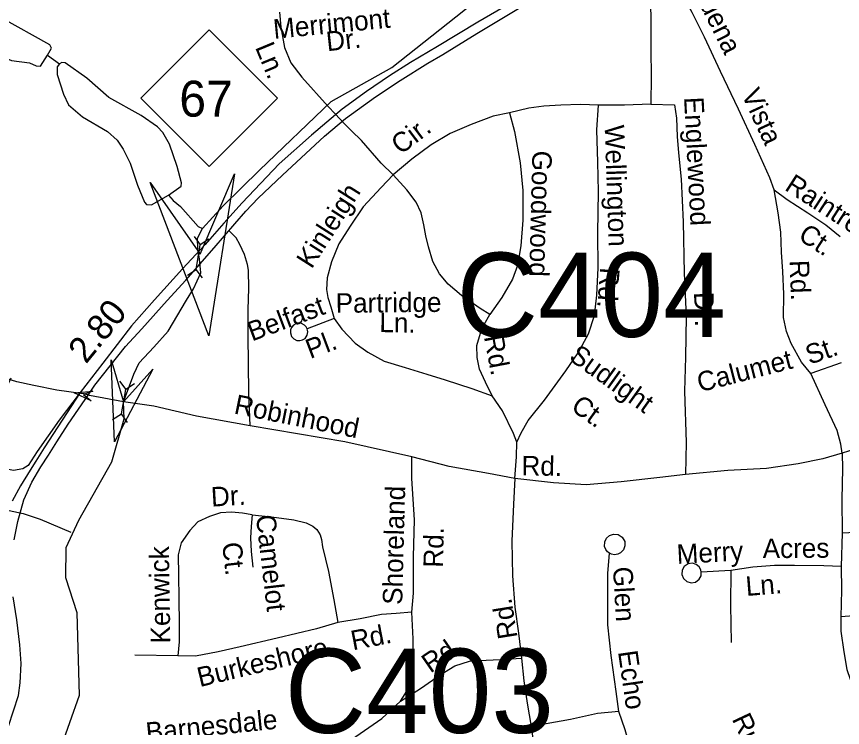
# Model space of a CAD drawing. Extents: x 1547597 to 1699558, y 810033 to 920809.
# Drawn here: x 1614133 to 1618156, y 860880 to 864342 of the extents above; entities that cross this region are included whole.
import ezdxf

# ---------------------------------------------------------------- set-up
doc = ezdxf.new("R2010")
doc.units = 0
for name, color, linetype in [('Exist Hydrographic Creek Single Shore', 7, 'Continuous'), ('Exist Hydrographic Misc Water Feature', 7, 'Continuous'), ('Exist Road Non-System Type 51', 7, 'Continuous'), ('Exist Road Non-System Type 51 Label', 7, 'Continuous'), ('Exist Road Primary Interstate Ramp 1 Lane Attributed', 7, 'Continuous'), ('Exist Road Primary NC Divided Attributed', 7, 'Continuous'), ('Exist Road Primary NC Service Mileage Hundredths English Label', 7, 'Continuous'), ('Exist Road Primary NC Shield CELL', 7, 'Continuous'), ('Exist Road Primary NC Shield Number Label', 7, 'Continuous'), ('Exist Road Primary NC UnDivided 4 Lane Attributed', 7, 'Continuous'), ('Exist Road Secondary Structure Culvert Attributed CELL', 7, 'Continuous'), ('Exist Road Secondary Structure Culvert CELL', 7, 'Continuous'), ('Exist Road Secondary Structure Culvert Number Label', 7, 'Continuous'), ('Exist Road Secondary Structure Standard Bridge Attributed CELL', 7, 'Continuous')]:
    doc.layers.add(name, color=color, linetype=linetype)

msp = doc.modelspace()

# ---------------------------------------------------------------- linework, layer by layer
at = {"layer": 'Exist Hydrographic Creek Single Shore'}
msp.add_lwpolyline([(1614203.9, 860371.1), (1614439.9, 861036.9), (1614428.1, 861438.6), (1614372.7, 861607.8), (1614374.7, 861755.6), (1614435.7, 861889), (1614597.7, 862172.7), (1614656.9, 862383.5), (1614654.1, 862466.2), (1614704.6, 862600.1), (1614730.1, 862656.1), (1614801.7, 862731.2), (1614871.8, 862810.6), (1614961.1, 862960.1), (1614994.4, 863016.8), (1615031.2, 863094.7), (1615023.5, 863159.9), (1615015.1, 863210.4), (1615014.2, 863262.7), (1615039, 863309.4), (1615138.8, 863420.8), (1615316.8, 863594.4), (1615666, 863928.5), (1615961.2, 864094.7), (1616631.7, 864626.6)], dxfattribs=at)
at = {"layer": 'Exist Hydrographic Misc Water Feature'}
msp.add_line((1614283, 864153.7), (1614341.4, 864112.2), dxfattribs=at)
for points in [[(1614025.5, 864322.3), (1614007.7, 864300.7), (1614008.5, 864258.6), (1614038.7, 864196.6), (1614085.6, 864137.4), (1614108.6, 864128.1), (1614195.4, 864117.3), (1614229.1, 864102.7), (1614249.7, 864101.3), (1614283, 864153.7)], [(1614283, 864153.7), (1614302.4, 864188), (1614295.7, 864205.2), (1614056.1, 864337.8), (1614041.5, 864335.4), (1614025.5, 864322.3)], [(1614341.4, 864112.2), (1614330.6, 864096.5), (1614330.6, 864059.6), (1614362, 863963.7), (1614386.5, 863912.4), (1614453.6, 863853.4), (1614575.5, 863783), (1614622.5, 863740.5), (1614652.5, 863695.6), (1614687, 863627.5), (1614721.3, 863521.7), (1614756.3, 863437.7), (1614766.1, 863427.4), (1614790.4, 863425.8), (1614872.5, 863472.9)], [(1614872.5, 863472.9), (1614934.6, 863515.4), (1614936.6, 863532.6), (1614915.6, 863611.2), (1614878, 863720.9), (1614845.9, 863777.4), (1614819.2, 863804.7), (1614740.6, 863860.8), (1614582.1, 863947.9), (1614474.9, 864041.3), (1614368.9, 864116.1), (1614352.6, 864118.9), (1614341.4, 864112.2)], [(1614872.5, 863472.9), (1614895.6, 863446.5), (1614931.5, 863417.3), (1615018.1, 863319.8), (1615039, 863309.4)], [(1614012.5, 861969.5), (1614074.7, 861942.1), (1614164.6, 861921.3), (1614248.5, 861894.5), (1614396.8, 861830.2)]]:
    msp.add_lwpolyline(points, dxfattribs=at)
at = {"layer": 'Exist Road Non-System Type 51'}
for p, q in [((1615685.2, 863867.7), (1615732, 863818.3)), ((1615732, 863818.3), (1615747.6, 863801.9)), ((1615763.6, 863785.7), (1615747.6, 863801.9)), ((1615812.5, 863738), (1615763.6, 863785.7)), ((1615680.3, 862871.5), (1615547.6, 862821.8)), ((1618149.9, 862655.5), (1618001.3, 862603.9)), ((1618153.4, 861825.6), (1618149.2, 861663.8)), ((1617611.5, 861643.7), (1617467.4, 861636)), ((1614918.2, 861228.4), (1614708.5, 861231.7))]:
    msp.add_line(p, q, dxfattribs=at)
for points in [[(1617822.2, 863498.4), (1617801.1, 863556.7), (1617728, 863719.6), (1617648.8, 863890.9), (1617562.1, 864074.2), (1617482.9, 864241.5), (1617422.9, 864362.4), (1617382.2, 864436.9), (1617346.8, 864469.6), (1617315.1, 864486), (1617272.1, 864495.1), (1617237.5, 864488.2), (1617215, 864471.7), (1617222.9, 864349.6), (1617222.2, 864177.8), (1617224.1, 864051.7), (1617221.7, 863915.8)], [(1615413.2, 864363.1), (1615420.2, 864291), (1615438.3, 864190.7), (1615469.2, 864116.3), (1615521.9, 864047.6), (1615651.4, 863903.5), (1615685.2, 863867.7)], [(1614446.6, 862505.6), (1614329.1, 862523.1), (1614217.2, 862544.7), (1614133.5, 862563.2), (1614044.2, 862590.9), (1613935.7, 862631.7), (1613819, 862687.9), (1613672.2, 862750.6), (1613549.7, 862820.7), (1613357.7, 862914.2), (1613210.2, 862999.2), (1612999.3, 863141.9), (1612795.7, 863285.3), (1612578.7, 863437.2), (1612348.4, 863590), (1612119.4, 863746.1), (1611960.8, 863881.2), (1611782.8, 863992.3)], [(1616968.1, 863910), (1616880.1, 863913.4), (1616784.2, 863911.1), (1616700.3, 863906.4), (1616628.2, 863895.5), (1616533.9, 863873.2)], [(1616569.4, 862269.5), (1616590.1, 862315.1), (1616625.1, 862374.5), (1616704.6, 862473.1), (1616808.8, 862617.3), (1616868.2, 862704.3), (1616919.3, 862797.1), (1616947.1, 862887), (1616958.7, 862984.6), (1616965, 863118.6), (1616963.8, 863286.5), (1616967.2, 863490.3), (1616963.4, 863632.3), (1616960, 863790.3), (1616968.1, 863910)], [(1617221.7, 863915.8), (1617093.9, 863910), (1616968.1, 863910)], [(1617221.7, 863915.8), (1617337.7, 863912.1), (1617346.6, 863847.9), (1617351, 863757.9), (1617357.8, 863677.7), (1617369.6, 863549.6), (1617380.2, 863341.7), (1617384.1, 863091.7), (1617394.4, 862881.7), (1617390.7, 862683.7), (1617387, 862517.8), (1617394.4, 862267.2), (1617390.7, 862112.4)], [(1616533.9, 863873.2), (1616453.7, 863856.4), (1616347.2, 863816.1), (1616244.5, 863772), (1616151.7, 863717.4), (1616058.6, 863647.1), (1615967.6, 863570.5)], [(1616533.9, 863873.2), (1616558.5, 863782.8), (1616585.8, 863630.4), (1616599.6, 863494.2), (1616599.1, 863350.3), (1616589.2, 863224.7), (1616573.6, 863128.9), (1616548.5, 863063.4), (1616497, 862974.2), (1616437.7, 862891.2)], [(1615967.6, 863570.5), (1615908.6, 863627.5), (1615812.5, 863738)], [(1615967.6, 863570.5), (1615908.6, 863509.4), (1615821.2, 863414.9), (1615757.7, 863322), (1615702.3, 863235.1), (1615666.9, 863147.7), (1615645.7, 863070.1), (1615642.7, 863012.1), (1615648.2, 862974), (1615663.3, 862927.9), (1615680.3, 862871.5)], [(1616437.7, 862891.2), (1616390.3, 862919.9), (1616299.5, 862983.4), (1616234.4, 863038.6), (1616193.4, 863089), (1616160.4, 863149.5), (1616139.6, 863220), (1616126.5, 863274.1), (1616117.4, 863328.3), (1616104.4, 863386.4), (1616079.2, 863438.7), (1616034.2, 863497.5), (1615967.6, 863570.5)], [(1618001.3, 862603.9), (1617956.2, 862658.6), (1617905.8, 862749.5), (1617882.8, 862807.8), (1617868, 862875.9), (1617869.7, 862989.8), (1617865.5, 863099.9), (1617859.2, 863193.9), (1617854.8, 863291.8), (1617842.3, 863386.1), (1617822.2, 863498.4)], [(1617822.2, 863498.4), (1617885.5, 863451.3), (1617986.2, 863385.8), (1618075.1, 863328.4), (1618144.1, 863271.2)], [(1615270.2, 862348.2), (1615263.9, 862511.9), (1615260.8, 862789.2), (1615260.8, 862915.6), (1615263.9, 863017.2), (1615262, 863106.7), (1615257.7, 863134.3), (1615242.4, 863183.6), (1615219.7, 863232), (1615202.3, 863263.8), (1615167.7, 863298.4)], [(1615680.3, 862871.5), (1615717.5, 862819.1), (1615782.3, 862752), (1615843.5, 862707.1), (1615922.6, 862663.9), (1616026, 862632.2), (1616131.3, 862600.4), (1616220.8, 862573), (1616350, 862530.9), (1616449.3, 862495.3)], [(1616449.3, 862495.3), (1616416.4, 862561.8), (1616387.5, 862624.2), (1616376.5, 862682.3), (1616375.4, 862740.3), (1616392.4, 862800), (1616411.1, 862841.7), (1616437.7, 862891.2)], [(1615547.6, 862821.8), (1615543, 862830.7), (1615534.6, 862839.6), (1615520.7, 862846.5), (1615509, 862848.4), (1615493.5, 862845.5), (1615482.1, 862838.7), (1615472.7, 862827.9), (1615467.9, 862816.8), (1615466.6, 862801.4), (1615471.8, 862784.5), (1615482.8, 862772.5), (1615497.5, 862765.2), (1615512.2, 862763.8), (1615526.1, 862767.6), (1615537.9, 862774.9), (1615548.4, 862790.5), (1615551.1, 862806.5), (1615550.3, 862814.5), (1615547.6, 862821.8)], [(1618154.7, 862215.8), (1618147.4, 862259.7), (1618130.6, 862326.1), (1618070.7, 862451), (1618001.3, 862603.9)], [(1614488, 862496.6), (1614461.5, 862504.4), (1614446.6, 862505.6)], [(1615270.2, 862348.2), (1615009.1, 862396.7), (1614801.2, 862445), (1614654.1, 862466.2), (1614488, 862496.6)], [(1616569.4, 862269.5), (1616554, 862311.7), (1616500.1, 862422.4), (1616449.3, 862495.3)], [(1618782.2, 862400.9), (1618584.3, 862340.5), (1618339.4, 862274.6), (1618154.7, 862215.8)], [(1616058.4, 862197.6), (1615732, 862271.5), (1615270.2, 862348.2)], [(1616560.4, 862091.8), (1616568.1, 862197.5), (1616569.4, 862269.5)], [(1616058.3, 861441.2), (1616065.6, 861533.1), (1616066.4, 861711), (1616071, 861890.8), (1616058.4, 862092.8), (1616058.4, 862197.6)], [(1616560.4, 862091.8), (1616431, 862115.9), (1616239.8, 862151), (1616058.4, 862197.6)], [(1618154.7, 862215.8), (1618060.3, 862187.3), (1617939.6, 862164), (1617784.9, 862141.8), (1617597, 862130.8), (1617390.7, 862112.4)], [(1618154.7, 862215.8), (1618155.4, 862139.5), (1618153, 861991.7), (1618153.4, 861825.6)], [(1617390.7, 862112.4), (1617265.4, 862097.6), (1617077.6, 862075.5), (1616907.6, 862062.2), (1616747.8, 862070.6), (1616560.4, 862091.8)], [(1616560.4, 862091.8), (1616554, 861966.7), (1616545.2, 861787), (1616548.4, 861619), (1616559.9, 861464.9), (1616577.7, 861338.6), (1616591.6, 861216.5)], [(1615280.3, 861914.7), (1615233.9, 861923.4), (1615180.5, 861928.1), (1615126.6, 861925), (1615072.4, 861907.7), (1615016.1, 861880.6), (1614977.4, 861839.2), (1614934.6, 861779.8), (1614919.8, 861720.1), (1614922.2, 861622.2), (1614922.5, 861508.3), (1614924.5, 861382.4), (1614925.4, 861296.3), (1614918.2, 861228.4)], [(1615280.3, 861914.7), (1615275.4, 861858.7), (1615272.6, 861802.8), (1615275.5, 861736.9), (1615284.4, 861660.7)], [(1615280.3, 861914.7), (1615374, 861905.2), (1615483.7, 861891.5), (1615543.5, 861876.7), (1615575.2, 861860.3), (1615594.8, 861844.1), (1615611.5, 861818.7), (1615618.3, 861795.6), (1615623.5, 861759.6), (1615651.7, 861639.2), (1615677.5, 861501), (1615697.9, 861390.7)], [(1618529.7, 861866), (1618462.6, 861857.1), (1618366.6, 861838.5), (1618250.6, 861830.2), (1618153.4, 861825.6)], [(1617021.3, 861728.5), (1617011, 861735.9), (1617003.6, 861745.8), (1616996.7, 861761.2), (1616997.6, 861783.2), (1617005.7, 861801.4), (1617020.4, 861814.7), (1617039.8, 861821.5), (1617063.3, 861819.7), (1617083.3, 861806.3), (1617095.3, 861785.8), (1617096.2, 861763.6), (1617089.8, 861745.3), (1617074.3, 861729.8), (1617060.8, 861723.7), (1617045.5, 861721), (1617031, 861723.7), (1617021.3, 861728.5)], [(1617065.7, 860958.3), (1617054, 861054.6), (1617028.8, 861230.8), (1617013, 861379), (1617013.1, 861512.9), (1617012.8, 861629), (1617021.3, 861728.5)], [(1617467.4, 861636), (1617465.5, 861647.8), (1617457.7, 861661.8), (1617443.2, 861673.9), (1617424.5, 861679.7), (1617404.8, 861677.3), (1617385.3, 861664.1), (1617375, 861645.3), (1617373.9, 861624.9), (1617381.6, 861605.1), (1617397.5, 861590.6), (1617418.6, 861584.5), (1617439.8, 861588.1), (1617457.1, 861601.6), (1617467.1, 861619), (1617467.4, 861636)], [(1618149.2, 861663.8), (1618064.2, 861667.1), (1617922.3, 861669.4), (1617824.5, 861668.7), (1617718.5, 861660.3), (1617611.5, 861643.7)], [(1618149.2, 861663.8), (1618150.4, 861547.9), (1618147.4, 861417.9)], [(1617611.5, 861643.7), (1617609.9, 861476), (1617614, 861293.8)], [(1618933, 861460.2), (1618843.9, 861463.8), (1618709.1, 861458.5), (1618506.3, 861446.6), (1618296.5, 861429.8), (1618147.4, 861417.9)], [(1616058.3, 861441.2), (1615982.1, 861434.4), (1615910.2, 861429.4), (1615806.1, 861409.1), (1615697.9, 861390.7)], [(1616003.7, 861008.3), (1616026.2, 861044.1), (1616053.1, 861103.6), (1616064.1, 861175.4), (1616064.3, 861311.2), (1616058.3, 861441.2)], [(1618147.4, 861417.9), (1618147.3, 861348), (1618161.7, 861247.9), (1618176.4, 861161.7), (1618207, 861073.5), (1618234.3, 861027.1), (1618281.7, 860986.3), (1618358, 860948.9)], [(1615697.9, 861390.7), (1615593.6, 861360.2), (1615403, 861315.3), (1615222.6, 861271.9), (1615114.3, 861247.5), (1615004.2, 861227.3), (1614918.2, 861228.4)], [(1616003.7, 861008.3), (1616100.6, 861069), (1616195.4, 861135.5), (1616268.1, 861180.2), (1616338.4, 861203.2), (1616386.3, 861206.5), (1616488.3, 861211), (1616591.6, 861216.5)], [(1616591.6, 861216.5), (1616603.8, 861106.4), (1616620, 860998.2), (1616640.1, 860883.9)], [(1615557.3, 860673.4), (1615658.2, 860743.8), (1615785.5, 860835.8), (1615912.6, 860923.9), (1616003.7, 861008.3)], [(1617065.7, 860958.3), (1616962.6, 860948), (1616831.3, 860917.9), (1616640.1, 860883.9)], [(1617272.3, 860361.6), (1617230.6, 860448.3), (1617163.5, 860631.4), (1617127.5, 860761.8), (1617097.3, 860868), (1617065.7, 860958.3)], [(1616640.1, 860883.9), (1616656.1, 860765.7), (1616664.1, 860635.7), (1616654.4, 860541.8), (1616622.7, 860428.4), (1616576.6, 860295.3), (1616505, 860082.4), (1616452.7, 859931.4)]]:
    msp.add_lwpolyline(points, dxfattribs=at)
at = {"layer": 'Exist Road Primary Interstate Ramp 1 Lane Attributed'}
msp.add_lwpolyline([(1614443.1, 862510.8), (1614339.6, 862376.9), (1614234, 862224.5), (1614189.3, 862156.3), (1614162.8, 862139.6), (1614118.7, 862130.8), (1614079.5, 862138.6), (1614049.1, 862163.1), (1614029.5, 862186.7), (1614015.7, 862220), (1614006.8, 862267.4), (1614008.9, 862319.4), (1614019.7, 862371.1), (1614029.6, 862417), (1614054.6, 862473.1), (1614106.7, 862582.5)], dxfattribs=at)
at = {"layer": 'Exist Road Primary NC Divided Attributed'}
for points in [[(1614120.7, 861793), (1614139.8, 861883.7), (1614168.7, 861988.8), (1614207.8, 862075), (1614250.3, 862148.7), (1614287.9, 862205.4), (1614329, 862271.3), (1614383.6, 862357), (1614485.6, 862503)], [(1614094.3, 860886.4), (1614142.6, 861034.7), (1614151.1, 861097.8), (1614155.4, 861191.3), (1614149, 861282.8), (1614134.1, 861404.6), (1614117.1, 861516.6)]]:
    msp.add_lwpolyline(points, dxfattribs=at)
at = {"layer": 'Exist Road Primary NC Shield CELL'}
msp.add_lwpolyline([(1614738.6, 863944.3), (1615071.6, 864277.3), (1615404.6, 863944.3), (1615071.6, 863611.3)], close=True, dxfattribs=at)
at = {"layer": 'Exist Road Primary NC UnDivided 4 Lane Attributed'}
for points in [[(1616595.9, 864441.1), (1616379.8, 864314.3), (1616183.5, 864196.6), (1616051.7, 864118.7), (1615949.6, 864052.8), (1615836.7, 863977.3), (1615718.4, 863890.6), (1615569.8, 863764.4), (1615412.5, 863624.1), (1615231.1, 863435.6), (1615142.5, 863336.4), (1615050.8, 863231.2), (1614941.3, 863113.1), (1614804.5, 862962.2), (1614693.2, 862835.4), (1614553.1, 862653.9), (1614443.1, 862510.8)], [(1614485.6, 862503), (1614514.7, 862547.7), (1614589.1, 862641.2), (1614663.5, 862734.7), (1614743.5, 862821.9), (1614866.1, 862958.7), (1614956.8, 863057.9), (1615095.7, 863215.2), (1615195.6, 863332.1), (1615250.2, 863394.5), (1615310.4, 863458.2), (1615428.1, 863568.9), (1615632.2, 863760.1), (1615734.9, 863845.9), (1615881.5, 863950.4), (1616000.6, 864031.5), (1616136.7, 864115.1), (1616209, 864157.8), (1616375.5, 864259.7), (1616601.6, 864395.7)], [(1614443.1, 862510.8), (1614266.6, 862242.2), (1614227, 862176.2), (1614198.5, 862132.4), (1614152.4, 862056.6), (1614112, 861982)]]:
    msp.add_lwpolyline(points, dxfattribs=at)
at = {"layer": 'Exist Road Secondary Structure Culvert Attributed CELL'}
for points in [[(1615195, 863576.5), (1615068.6, 862786.5), (1614783.1, 863533.8), (1615027.4, 863184.4)], [(1614796.1, 862625.1), (1614610, 862271.1), (1614594.2, 862670.8), (1614654.1, 862466.2)]]:
    msp.add_lwpolyline(points, close=True, dxfattribs=at)
at = {"layer": 'Exist Road Secondary Structure Culvert CELL'}
for p, q in [((1614997.3, 863270.4), (1615027.9, 863229.9)), ((1615008.1, 863110.6), (1615027.9, 863229.9)), ((1615070, 863258.3), (1615027.9, 863229.9)), ((1614966, 863082.2), (1615008.1, 863110.6)), ((1615038.7, 863070.1), (1615008.1, 863110.6)), ((1614634.8, 862566.6), (1614664.9, 862525.7)), ((1614707.4, 862553.5), (1614664.9, 862525.7)), ((1614643.3, 862406.7), (1614664.9, 862525.7)), ((1614600.8, 862378.9), (1614643.3, 862406.7)), ((1614673.4, 862365.8), (1614643.3, 862406.7))]:
    msp.add_line(p, q, dxfattribs=at)
at = {"layer": 'Exist Road Secondary Structure Standard Bridge Attributed CELL'}
msp.add_lwpolyline([(1614496, 862470.8), (1614413.2, 862509.6), (1614504.3, 862517.4), (1614458.2, 862501.5)], close=True, dxfattribs=at)

# ---------------------------------------------------------------- texts
at = {"layer": 'Exist Road Non-System Type 51 Label'}
for s, rotation, p in [('Buena', 296.3894, (1617419.8, 864479.2)), ('Merrimont', 5.5375, (1615387.4, 864233.3)), ('Dr.', 6.2694, (1615646.2, 864173)), ('Ln.', 292.5392, (1615293.6, 864192.8)), ('Vista', 294.8047, (1617661.6, 863965)), ('Englewood', 272.9157, (1617384, 863948.6)), ('Cir.', 37.0832, (1616003.2, 863666.8)), ('Wellington', 272.0058, (1616997.1, 863813)), ('Goodwood', 268.5336, (1616645.6, 863690.1)), ('Raintree', 327.1298, (1617869.3, 863500.5)), ('Kinleigh', 57.4941, (1615570.1, 863109.4)), ('Ct.', 327.1298, (1617934.4, 863259.7)), ('Rd.', 272.1681, (1617897.8, 863154.6)), ('Rd.', 265.4266, (1616976.5, 863122.5)), ('Partridge', 0.4987, (1615687.5, 862899.3)), ('Dr.', 272.0605, (1617432.3, 862999.5)), ('Belfast', 20.5494, (1615279.6, 862759.1)), ('Ln.', 359.0246, (1615899.4, 862805.5)), ('Pl.', 20.5494, (1615563, 862674.1)), ('Rd.', 280.7547, (1616409.1, 862782.7)), ('St.', 19.1638, (1617995.3, 862645.8)), ('Sudlight', 324.4418, (1616818.2, 862673.4)), ('Calumet', 14.4295, (1617461.2, 862511.9)), ('Robinhood', 348.6183, (1615188, 862409.4)), ('Ct.', 324.4418, (1616827.4, 862429.1)), ('Rd.', 359.0863, (1616591.7, 862107.9)), ('Dr.', 3.2994, (1615082.4, 861955.2)), ('Shoreland', 88.5189, (1616011.1, 861476.4)), ('Camelot', 276.6291, (1615298.4, 861911)), ('Rd.', 88.5189, (1616209.3, 861657.3)), ('Ct.', 276.6291, (1615133.6, 861777)), ('Acres', 0.3592, (1617767.2, 861704.5)), ('Kenwick', 90.8295, (1614881.9, 861289.7)), ('Merry', 3.0536, (1617350.6, 861675.9)), ('Glen', 273.1931, (1617037.8, 861660.5)), ('Ln.', 4.5592, (1617687.8, 861520)), ('Rd.', 99.1002, (1616573.5, 861318.6)), ('Rd.', 11.0387, (1615771.2, 861255.4)), ('Burkeshore', 13.5187, (1615025.4, 861076.2)), ('Rd.', 34.7298, (1616148.5, 861141.7)), ('Echo', 278.1513, (1617062.3, 861248.7)), ('Barnesdale', 5.8382, (1614767.5, 860808.6)), ('Rugby', 295.1496, (1617615.5, 860921))]:
    msp.add_text(s, height=95, rotation=rotation, dxfattribs=at).set_placement(p)
at = {"layer": 'Exist Road Primary NC Service Mileage Hundredths English Label'}
msp.add_text('2.80', height=125, rotation=50.7845, dxfattribs=at).set_placement((1614471.2, 862646.7))
at = {"layer": 'Exist Road Primary NC Shield Number Label'}
msp.add_text('67', height=175, dxfattribs=at).set_placement((1614925.7, 863854.6))
at = {"layer": 'Exist Road Secondary Structure Culvert Number Label'}
for s, p in [('C404', (1616276.4, 862782.1)), ('C403', (1615439.3, 860853.3))]:
    msp.add_text(s, height=410.1, dxfattribs=at).set_placement(p)

doc.saveas('drawing.dxf')
